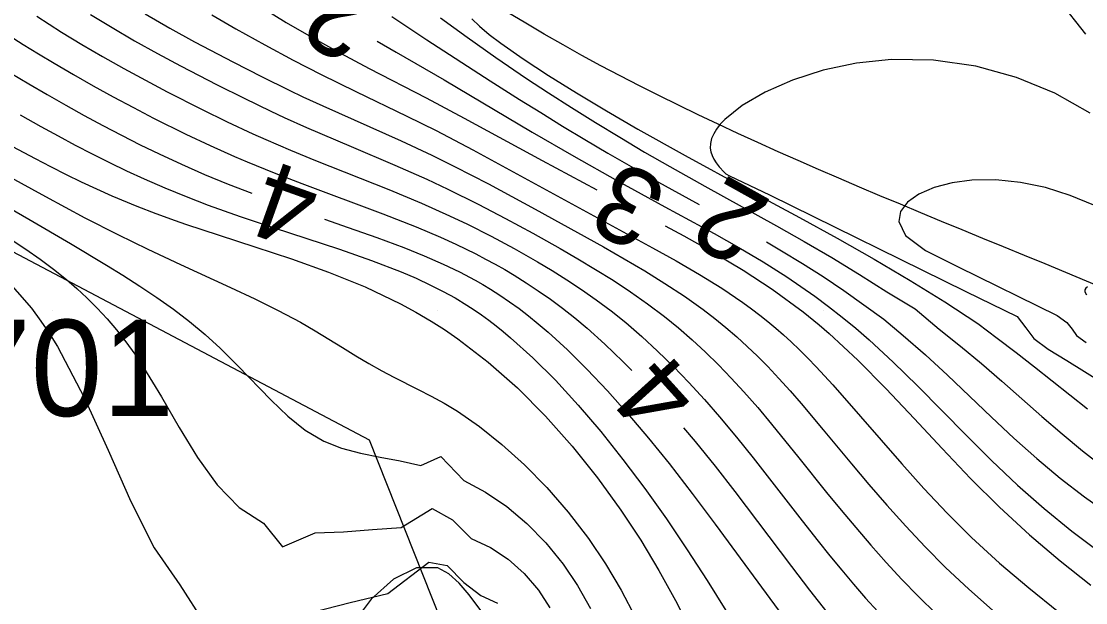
# Model space of a CAD drawing. Extents: x 2602990 to 2605851, y 618069 to 619180.
# Drawn here: x 2603809.18 to 2603836.82, y 618412.4 to 618427.51 of the extents above; entities that cross this region are included whole.
import ezdxf

# ---------------------------------------------------------------- set-up
doc = ezdxf.new("R2010")
doc.units = 0
for name, color, linetype in [('DTM Contours Major', 7, 'Continuous'), ('DTM Contours Minor', 7, 'Continuous'), ('DTM Contours Minor Text', 7, 'Continuous'), ('Exist DTM Breakline', 7, 'Continuous'), ('Exist DTM Breakline Cogo Number', 7, 'Continuous'), ('Exist DTM Crownline', 7, 'Continuous'), ('Exist DTM QL2 LIDAR Elevation Point', 7, 'Continuous'), ('Exist Roads EOP', 7, 'Continuous'), ('PH Exist DTM Obscure Area', 7, 'Continuous')]:
    doc.layers.add(name, color=color, linetype=linetype)

msp = doc.modelspace()

# ---------------------------------------------------------------- linework, layer by layer
at = {"layer": 'DTM Contours Major'}
for points in [[(2603820.071, 618427.598), (2603820.765, 618427.09), (2603821.506, 618426.566), (2603822.302, 618426.024), (2603822.875, 618425.646), (2603823.473, 618425.263), (2603824.09, 618424.878), (2603824.723, 618424.493), (2603825.368, 618424.11), (2603826.02, 618423.734), (2603826.933, 618423.222), (2603828.79, 618422.195), (2603829.508, 618421.788), (2603830.228, 618421.367), (2603830.945, 618420.929), (2603831.654, 618420.474), (2603832.392, 618420.036), (2603833.018, 618419.505), (2603833.573, 618419.065), (2603834.112, 618418.613), (2603834.64, 618418.155), (2603835.684, 618417.238), (2603836.208, 618416.788), (2603836.74, 618416.35), (2603837.281, 618415.926)], [(2603809.156, 618425.078), (2603809.691, 618424.776), (2603810.139, 618424.53), (2603810.583, 618424.291), (2603811.027, 618424.06), (2603811.471, 618423.838), (2603811.919, 618423.622), (2603812.373, 618423.413), (2603812.911, 618423.179), (2603813.464, 618422.953), (2603814.038, 618422.733), (2603814.868, 618422.439), (2603815.727, 618422.152), (2603817.45, 618421.583), (2603818.274, 618421.293), (2603819.046, 618420.996), (2603819.438, 618420.829), (2603819.811, 618420.655), (2603820.135, 618420.491), (2603820.447, 618420.318), (2603820.752, 618420.133), (2603820.943, 618420.009), (2603821.132, 618419.878), (2603821.321, 618419.741), (2603821.51, 618419.598), (2603821.699, 618419.446), (2603821.89, 618419.287), (2603822.467, 618418.765), (2603823.052, 618418.179), (2603823.641, 618417.537), (2603824.228, 618416.85), (2603824.807, 618416.125), (2603825.372, 618415.373), (2603825.935, 618414.578), (2603826.475, 618413.776), (2603826.989, 618412.979), (2603827.473, 618412.202)]]:
    msp.add_lwpolyline(points, dxfattribs=at)
at = {"layer": 'DTM Contours Minor'}
for points in [[(2603836.827, 618427.169), (2603835.459, 618428.909), (2603834.877, 618429.752), (2603834.453, 618430.6), (2603834.253, 618431.471), (2603834.368, 618432.544), (2603834.813, 618433.59), (2603835.502, 618434.522), (2603836.351, 618435.258), (2603837.273, 618435.711)], [(2603815.348, 618427.919), (2603816.065, 618427.478), (2603816.772, 618427.064), (2603817.471, 618426.676), (2603818.215, 618426.284), (2603819.696, 618425.522), (2603820.685, 618424.992), (2603822.707, 618423.889), (2603824.131, 618423.127)], [(2603806.406, 618427.781), (2603807.013, 618427.366), (2603807.488, 618427.052), (2603807.963, 618426.747), (2603808.438, 618426.45), (2603808.911, 618426.161), (2603809.384, 618425.879), (2603809.855, 618425.604), (2603810.337, 618425.33), (2603810.818, 618425.062), (2603811.3, 618424.802), (2603811.785, 618424.548), (2603812.273, 618424.301), (2603812.766, 618424.061), (2603813.348, 618423.791), (2603813.942, 618423.529), (2603814.556, 618423.276), (2603815.174, 618423.039)], [(2603809.586, 618427.641), (2603809.906, 618427.431), (2603810.233, 618427.225), (2603810.758, 618426.905), (2603811.297, 618426.59), (2603811.847, 618426.28), (2603812.406, 618425.976), (2603812.97, 618425.678), (2603813.866, 618425.221), (2603814.526, 618424.897), (2603815.194, 618424.584), (2603815.533, 618424.433), (2603816.174, 618424.158), (2603816.821, 618423.893), (2603818.728, 618423.133), (2603819.579, 618422.778), (2603820.306, 618422.453), (2603820.771, 618422.232), (2603821.384, 618421.924), (2603821.985, 618421.602), (2603822.584, 618421.26), (2603822.965, 618421.03), (2603823.348, 618420.79), (2603823.731, 618420.536), (2603824.114, 618420.267), (2603824.496, 618419.982), (2603824.877, 618419.678), (2603825.293, 618419.32), (2603825.707, 618418.94), (2603826.116, 618418.539), (2603826.52, 618418.119), (2603826.92, 618417.682), (2603827.314, 618417.23), (2603827.753, 618416.703), (2603828.186, 618416.163), (2603829.456, 618414.531), (2603829.873, 618414.001), (2603830.18, 618413.62), (2603830.487, 618413.247), (2603830.795, 618412.882), (2603831.107, 618412.524), (2603831.423, 618412.174)], [(2603810.984, 618427.686), (2603811.545, 618427.341), (2603812.126, 618427.002), (2603812.72, 618426.671), (2603813.322, 618426.348), (2603814.274, 618425.854), (2603814.968, 618425.505), (2603815.663, 618425.169), (2603816.013, 618425.007), (2603816.592, 618424.747), (2603817.751, 618424.25), (2603818.886, 618423.769), (2603819.712, 618423.402), (2603820.257, 618423.147), (2603821.051, 618422.754), (2603821.76, 618422.386), (2603822.467, 618422.002), (2603823.178, 618421.601), (2603823.634, 618421.336), (2603824.092, 618421.062), (2603824.549, 618420.777), (2603825.001, 618420.479), (2603825.447, 618420.166), (2603825.882, 618419.837), (2603826.245, 618419.542), (2603826.599, 618419.234), (2603826.946, 618418.914), (2603827.285, 618418.582), (2603827.617, 618418.239), (2603827.943, 618417.884), (2603828.306, 618417.469), (2603828.664, 618417.043), (2603829.375, 618416.165), (2603830.094, 618415.267), (2603830.468, 618414.809), (2603830.849, 618414.352), (2603831.239, 618413.898), (2603831.639, 618413.45), (2603832.049, 618413.007), (2603832.472, 618412.573), (2603832.949, 618412.108)], [(2603812.403, 618427.703), (2603813.038, 618427.33), (2603813.682, 618426.974), (2603814.692, 618426.442), (2603815.419, 618426.071), (2603816.138, 618425.718), (2603816.497, 618425.548), (2603817.014, 618425.31), (2603819.049, 618424.4), (2603819.842, 618424.029), (2603820.434, 618423.736), (2603821.314, 618423.281), (2603822.524, 618422.629), (2603824.299, 618421.643), (2603824.836, 618421.336), (2603825.37, 618421.022), (2603825.893, 618420.698), (2603826.402, 618420.363), (2603826.891, 618420.015), (2603827.19, 618419.786), (2603827.48, 618419.551), (2603827.762, 618419.309), (2603828.035, 618419.06), (2603828.303, 618418.803), (2603828.564, 618418.539), (2603828.855, 618418.23), (2603829.143, 618417.91), (2603829.43, 618417.581), (2603830.008, 618416.893), (2603830.74, 618416.012), (2603831.191, 618415.477), (2603831.66, 618414.935), (2603832.148, 618414.391), (2603832.655, 618413.851), (2603833.182, 618413.32), (2603833.783, 618412.753), (2603834.4, 618412.204)], [(2603814.132, 618427.674), (2603814.757, 618427.313), (2603815.506, 618426.895), (2603816.241, 618426.499), (2603816.967, 618426.125), (2603817.868, 618425.684), (2603819.198, 618425.045), (2603819.952, 618424.668), (2603820.905, 618424.167), (2603822.908, 618423.073), (2603824.332, 618422.296), (2603825.573, 618421.625), (2603826.189, 618421.282), (2603826.791, 618420.931), (2603827.371, 618420.571), (2603827.921, 618420.2), (2603828.142, 618420.039), (2603828.357, 618419.875), (2603828.567, 618419.708), (2603828.772, 618419.537), (2603828.972, 618419.362), (2603829.169, 618419.182), (2603829.388, 618418.973), (2603829.605, 618418.756), (2603829.821, 618418.533), (2603830.254, 618418.062), (2603830.975, 618417.24), (2603832.045, 618416.006), (2603832.619, 618415.368), (2603833.222, 618414.728), (2603833.855, 618414.098), (2603834.585, 618413.429), (2603835.344, 618412.784), (2603836.118, 618412.165)], [(2603818.803, 618427.629), (2603819.718, 618427.027), (2603821.359, 618425.961), (2603822.124, 618425.474), (2603822.67, 618425.133), (2603823.236, 618424.786), (2603823.819, 618424.435), (2603824.415, 618424.082), (2603825.022, 618423.731), (2603825.636, 618423.383), (2603826.784, 618422.75)], [(2603820.878, 618427.569), (2603821.082, 618427.377), (2603821.336, 618427.165), (2603821.635, 618426.938), (2603822.211, 618426.532), (2603822.872, 618426.098), (2603823.6, 618425.644), (2603824.38, 618425.178), (2603825.192, 618424.707), (2603826.418, 618424.02), (2603828.009, 618423.155), (2603829.39, 618422.408), (2603830.368, 618421.87), (2603831.331, 618421.325), (2603832.266, 618420.774), (2603833.162, 618420.216), (2603834.018, 618419.653), (2603834.523, 618419.278), (2603835.018, 618418.905), (2603835.495, 618418.532), (2603836.867, 618417.435)], [(2603808.842, 618427.156), (2603809.236, 618426.905), (2603809.635, 618426.659), (2603810.036, 618426.418), (2603810.543, 618426.121), (2603811.055, 618425.83), (2603811.573, 618425.545), (2603812.095, 618425.265), (2603812.621, 618424.992), (2603813.46, 618424.574), (2603814.085, 618424.278), (2603814.723, 618423.992), (2603815.049, 618423.852), (2603815.751, 618423.566), (2603816.466, 618423.29), (2603818.57, 618422.505), (2603819.44, 618422.164), (2603820.07, 618421.896), (2603820.469, 618421.714), (2603820.988, 618421.461), (2603821.24, 618421.33), (2603821.489, 618421.194), (2603821.736, 618421.054), (2603821.982, 618420.908), (2603822.294, 618420.713), (2603822.607, 618420.507), (2603822.921, 618420.288), (2603823.237, 618420.054), (2603823.555, 618419.804), (2603823.875, 618419.537), (2603824.338, 618419.122), (2603824.805, 618418.672), (2603825.039, 618418.432)], [(2603818.423, 618426.993), (2603818.918, 618426.704), (2603820.162, 618425.986), (2603822.447, 618424.629), (2603823.53, 618424.001), (2603824.667, 618423.359), (2603825.889, 618422.69), (2603827.175, 618421.99), (2603827.814, 618421.628), (2603828.442, 618421.256), (2603829.057, 618420.868), (2603829.426, 618420.62), (2603829.788, 618420.364), (2603830.146, 618420.098), (2603830.499, 618419.822), (2603830.849, 618419.534), (2603831.196, 618419.232), (2603831.823, 618418.651), (2603832.45, 618418.035), (2603833.722, 618416.744), (2603834.376, 618416.094), (2603835.049, 618415.458), (2603835.745, 618414.845), (2603836.459, 618414.263), (2603837.188, 618413.713)], [(2603836.932, 618425.118), (2603836.023, 618425.639), (2603835.024, 618426.05), (2603833.965, 618426.34), (2603832.872, 618426.499), (2603831.774, 618426.517), (2603830.869, 618426.42), (2603830.004, 618426.234), (2603829.205, 618425.977), (2603828.497, 618425.667), (2603827.904, 618425.32), (2603827.451, 618424.955), (2603827.334, 618424.83), (2603827.237, 618424.705), (2603827.162, 618424.581), (2603827.108, 618424.458), (2603827.078, 618424.335), (2603827.073, 618424.213), (2603827.088, 618424.116), (2603827.118, 618424.019), (2603827.164, 618423.923), (2603827.226, 618423.826), (2603827.302, 618423.729), (2603827.436, 618423.588), (2603827.481, 618423.544), (2603827.572, 618423.493), (2603828.61, 618422.995), (2603833.705, 618420.487), (2603835.037, 618419.836), (2603835.269, 618419.546), (2603835.47, 618419.267), (2603835.848, 618418.985), (2603836.33, 618418.694), (2603837.247, 618418.125)], [(2603808.957, 618424.251), (2603809.544, 618423.938), (2603809.947, 618423.73), (2603810.346, 618423.53), (2603810.742, 618423.338), (2603811.139, 618423.154), (2603811.539, 618422.976), (2603812.185, 618422.707), (2603812.675, 618422.517), (2603813.184, 618422.332), (2603813.448, 618422.24), (2603814.326, 618421.949), (2603815.25, 618421.65), (2603816.201, 618421.334), (2603817.16, 618420.989), (2603818.109, 618420.604), (2603819.028, 618420.17), (2603819.432, 618419.952), (2603819.827, 618419.72), (2603820.176, 618419.498), (2603820.521, 618419.261), (2603821.307, 618418.655), (2603822.066, 618417.98), (2603822.795, 618417.246), (2603823.489, 618416.466), (2603824.143, 618415.648), (2603824.752, 618414.806), (2603825.268, 618414.023), (2603825.741, 618413.237), (2603826.172, 618412.457), (2603826.557, 618411.692)], [(2603808.817, 618423.501), (2603809.814, 618422.951), (2603810.836, 618422.404), (2603811.695, 618421.964), (2603812.474, 618421.583), (2603813.315, 618421.19), (2603814.614, 618420.593), (2603815.248, 618420.293), (2603815.857, 618419.991), (2603816.43, 618419.686), (2603816.813, 618419.465), (2603817.527, 618419.029), (2603817.869, 618418.818), (2603818.206, 618418.616), (2603818.545, 618418.424), (2603818.855, 618418.262), (2603819.493, 618417.942), (2603819.823, 618417.771), (2603820.161, 618417.584), (2603820.507, 618417.374), (2603821.079, 618416.979), (2603821.664, 618416.513), (2603822.251, 618415.984), (2603822.828, 618415.397), (2603823.385, 618414.758), (2603823.911, 618414.073), (2603824.356, 618413.412), (2603824.762, 618412.725), (2603825.128, 618412.02)], [(2603837.034, 618422.726), (2603836.414, 618422.985), (2603835.774, 618423.185), (2603835.127, 618423.322), (2603834.487, 618423.389), (2603833.868, 618423.382), (2603833.351, 618423.311), (2603832.885, 618423.186), (2603832.49, 618423.015), (2603832.192, 618422.806), (2603832.01, 618422.565), (2603831.97, 618422.302), (2603832.142, 618421.943), (2603832.661, 618421.553), (2603833.509, 618421.131), (2603836.08, 618419.866), (2603836.334, 618419.68), (2603836.468, 618419.509), (2603836.583, 618419.344), (2603836.829, 618419.166)], [(2603807.992, 618423.162), (2603809.382, 618422.369), (2603810.466, 618421.737), (2603811.4, 618421.173), (2603811.821, 618420.91), (2603812.265, 618420.625), (2603812.703, 618420.33), (2603813.133, 618420.024), (2603813.553, 618419.705), (2603813.959, 618419.371), (2603814.35, 618419.018), (2603814.802, 618418.567), (2603815.669, 618417.66), (2603816.106, 618417.245), (2603816.559, 618416.884), (2603817.039, 618416.597), (2603817.502, 618416.413), (2603817.99, 618416.283), (2603818.5, 618416.181), (2603819.025, 618416.085), (2603819.561, 618415.969), (2603820.075, 618416.199), (2603820.674, 618415.577), (2603821.238, 618415.271), (2603821.787, 618414.897), (2603822.312, 618414.459), (2603822.804, 618413.96), (2603823.257, 618413.403), (2603823.629, 618412.846), (2603823.96, 618412.249)], [(2603817.057, 618422.367), (2603817.67, 618422.153), (2603818.415, 618421.889), (2603819.115, 618421.628), (2603819.646, 618421.415), (2603820.142, 618421.198), (2603820.565, 618420.994), (2603820.97, 618420.778), (2603821.168, 618420.665), (2603821.365, 618420.546), (2603821.612, 618420.389), (2603821.86, 618420.221), (2603822.107, 618420.042), (2603822.356, 618419.852), (2603822.608, 618419.649), (2603822.863, 618419.431), (2603823.365, 618418.971), (2603823.879, 618418.461), (2603824.404, 618417.905), (2603824.935, 618417.308), (2603825.469, 618416.677), (2603826.004, 618416.017), (2603826.606, 618415.242), (2603827.203, 618414.446), (2603828.956, 618412.049)], [(2603808.611, 618422.041), (2603809.299, 618421.589), (2603809.673, 618421.327), (2603810.024, 618421.064), (2603810.355, 618420.8), (2603810.628, 618420.565), (2603810.889, 618420.323), (2603811.155, 618420.057), (2603811.412, 618419.779), (2603811.659, 618419.487), (2603811.899, 618419.181), (2603812.132, 618418.857), (2603812.36, 618418.516), (2603812.821, 618417.751), (2603813.282, 618416.952), (2603813.761, 618416.171), (2603814.274, 618415.461), (2603814.84, 618414.874), (2603815.476, 618414.464), (2603815.965, 618413.853), (2603816.815, 618414.218), (2603817.548, 618414.246), (2603818.299, 618414.308), (2603819.051, 618414.353), (2603819.855, 618414.848), (2603820.378, 618414.555), (2603820.867, 618414.069), (2603821.363, 618413.834), (2603821.824, 618413.53), (2603822.242, 618413.16), (2603822.614, 618412.724), (2603822.91, 618412.271)], [(2603825.899, 618422.193), (2603826.388, 618421.931), (2603827.157, 618421.502), (2603827.925, 618421.042), (2603828.684, 618420.545), (2603829.483, 618419.958), (2603829.901, 618419.617), (2603830.158, 618419.395), (2603830.905, 618418.7), (2603831.637, 618417.958), (2603832.363, 618417.188), (2603833.091, 618416.407), (2603833.827, 618415.632), (2603834.579, 618414.881), (2603835.359, 618414.162), (2603836.155, 618413.487), (2603836.957, 618412.859)], [(2603828.53, 618421.775), (2603828.926, 618421.544), (2603829.469, 618421.214), (2603830.007, 618420.873), (2603830.537, 618420.517), (2603831.582, 618419.768), (2603832.082, 618419.343), (2603832.661, 618418.838), (2603833.234, 618418.31), (2603834.377, 618417.223), (2603834.957, 618416.68), (2603835.551, 618416.15), (2603836.161, 618415.639), (2603836.791, 618415.151), (2603837.441, 618414.69)], [(2603808.704, 618420.905), (2603809.446, 618420.052), (2603809.692, 618419.718), (2603809.889, 618419.426), (2603810.121, 618419.055), (2603810.818, 618417.737), (2603811.439, 618416.363), (2603812.03, 618415.029), (2603812.636, 618413.83), (2603813.302, 618412.862), (2603813.933, 618411.88)], [(2603836.869, 618420.606), (2603836.82, 618420.572), (2603836.796, 618420.528), (2603836.799, 618420.476), (2603836.845, 618420.398)], [(2603826.38, 618416.948), (2603826.677, 618416.594), (2603827.196, 618415.948), (2603827.707, 618415.29), (2603829.179, 618413.341), (2603829.647, 618412.731), (2603830.1, 618412.158), (2603830.548, 618411.613), (2603830.999, 618411.087), (2603831.505, 618410.524), (2603832.3, 618409.671), (2603833.624, 618408.257), (2603834.733, 618407.057), (2603835.874, 618405.805), (2603837.102, 618404.433)], [(2603816.745, 618412.155), (2603817.727, 618412.405), (2603818.7, 618412.643), (2603819.767, 618413.459), (2603820.246, 618413.371), (2603820.672, 618412.927), (2603821.117, 618412.587), (2603821.545, 618412.392)], [(2603821.608, 618411.608), (2603821.327, 618411.923), (2603820.811, 618412.603), (2603820.555, 618412.909), (2603820.288, 618413.152), (2603820, 618413.304), (2603819.446, 618413.304), (2603818.852, 618413.013), (2603818.269, 618412.493), (2603817.748, 618411.805), (2603817.341, 618411.01), (2603817.1, 618410.169), (2603816.515, 618409.213), (2603817.135, 618408.748), (2603817.374, 618408.114), (2603817.698, 618407.537), (2603817.717, 618407.514)]]:
    msp.add_lwpolyline(points, dxfattribs=at)
at = {"layer": 'Exist DTM Breakline'}
for points in [[(2603855.563, 618358.479), (2603862.541, 618379.668), (2603863.479, 618393.143), (2603859.324, 618404.705), (2603850.242, 618413.937), (2603817.732, 618430.625), (2603801.671, 618450.879), (2603791.4, 618462.329), (2603774.148, 618477.183)], [(2603751.583, 618450.596), (2603768.954, 618435.891), (2603805.072, 618414.752), (2603828.46, 618387.458), (2603819.191, 618359.408), (2603788.513, 618315.278), (2603769.845, 618293.995), (2603740.578, 618255.58)]]:
    msp.add_spline(points, degree=3, dxfattribs=at)
at = {"layer": 'Exist DTM Crownline'}
msp.add_spline([(2603233.488, 618380.754), (2603285.185, 618400.095), (2603335.457, 618418.629), (2603390.812, 618439.069), (2603440.087, 618457.325), (2603493.996, 618477.231), (2603542.655, 618495.301), (2603600.808, 618516.867), (2603653.659, 618536.362), (2603706.222, 618555.742), (2603764.811, 618577.593), (2603823.52, 618599.847), (2603878.564, 618620.56), (2603937.951, 618643.078), (2603997.369, 618665.789), (2604036.209, 618680.665), (2604055.311, 618688.017)], degree=3, dxfattribs=at)
at = {"layer": 'Exist DTM QL2 LIDAR Elevation Point'}
for p, q in [((2603810, 618420), (2603810, 618420)), ((2603820, 618420), (2603820, 618420)), ((2603830, 618420), (2603830, 618420))]:
    msp.add_line(p, q, dxfattribs=at)
at = {"layer": 'Exist Roads EOP'}
for points in [[(2603230.17, 618389.98), (2603282.929, 618409.597), (2603332.773, 618427.868), (2603388.167, 618448.413), (2603437.203, 618466.721), (2603490.778, 618486.527), (2603539.039, 618504.558), (2603597.451, 618526.156), (2603651.053, 618545.972), (2603705.208, 618566.084), (2603762.02, 618587.183), (2603820.334, 618609.162), (2603876.341, 618629.99), (2603934.909, 618652.28), (2603996.409, 618675.568), (2604033.216, 618689.957), (2604052.01, 618697.199)], [(2604034.633, 618668.486), (2603984.89, 618650.123), (2603936.767, 618631.654), (2603888.195, 618613.335), (2603837.766, 618594.258), (2603782.918, 618573.705), (2603731.939, 618554.39), (2603671.126, 618532.171), (2603621.822, 618514.106), (2603561.545, 618491.877), (2603506.421, 618471.293), (2603452.163, 618451.33), (2603398.364, 618431.316), (2603341.431, 618410.355), (2603281.65, 618388.199), (2603223.033, 618366.475), (2603185.717, 618352.612)]]:
    msp.add_spline(points, degree=3, dxfattribs=at)
at = {"layer": 'PH Exist DTM Obscure Area'}
msp.add_lwpolyline([(2603837.855, 618385.694), (2603832.954, 618392.809), (2603825.93, 618400.488), (2603821.248, 618409.017), (2603818.223, 618416.624), (2603807.105, 618422.493), (2603800.155, 618413.362), (2603798.42, 618410.873), (2603795.06, 618406.485), (2603785.045, 618398.142), (2603775.146, 618389.917), (2603762.364, 618387.068), (2603748.159, 618385.26), (2603736.641, 618385.012)], dxfattribs=at)

# ---------------------------------------------------------------- texts
at = {"layer": 'DTM Contours Minor Text'}
for s, rotation, p in [('2', 148.2227, (2603818.647, 618428.014)), ('4', 160.3528, (2603817.065, 618423.418)), ('3', 152.1613, (2603826.06, 618423.239)), ('2', 150.8128, (2603828.718, 618422.822)), ('4', 132.0969, (2603826.904, 618417.889))]:
    msp.add_text(s, height=2, rotation=rotation, dxfattribs=at).set_placement(p)
at = {"layer": 'Exist DTM Breakline Cogo Number'}
msp.add_text('701', height=2.5, dxfattribs=at).set_placement((2603807.572, 618417.252))

doc.saveas('drawing.dxf')
